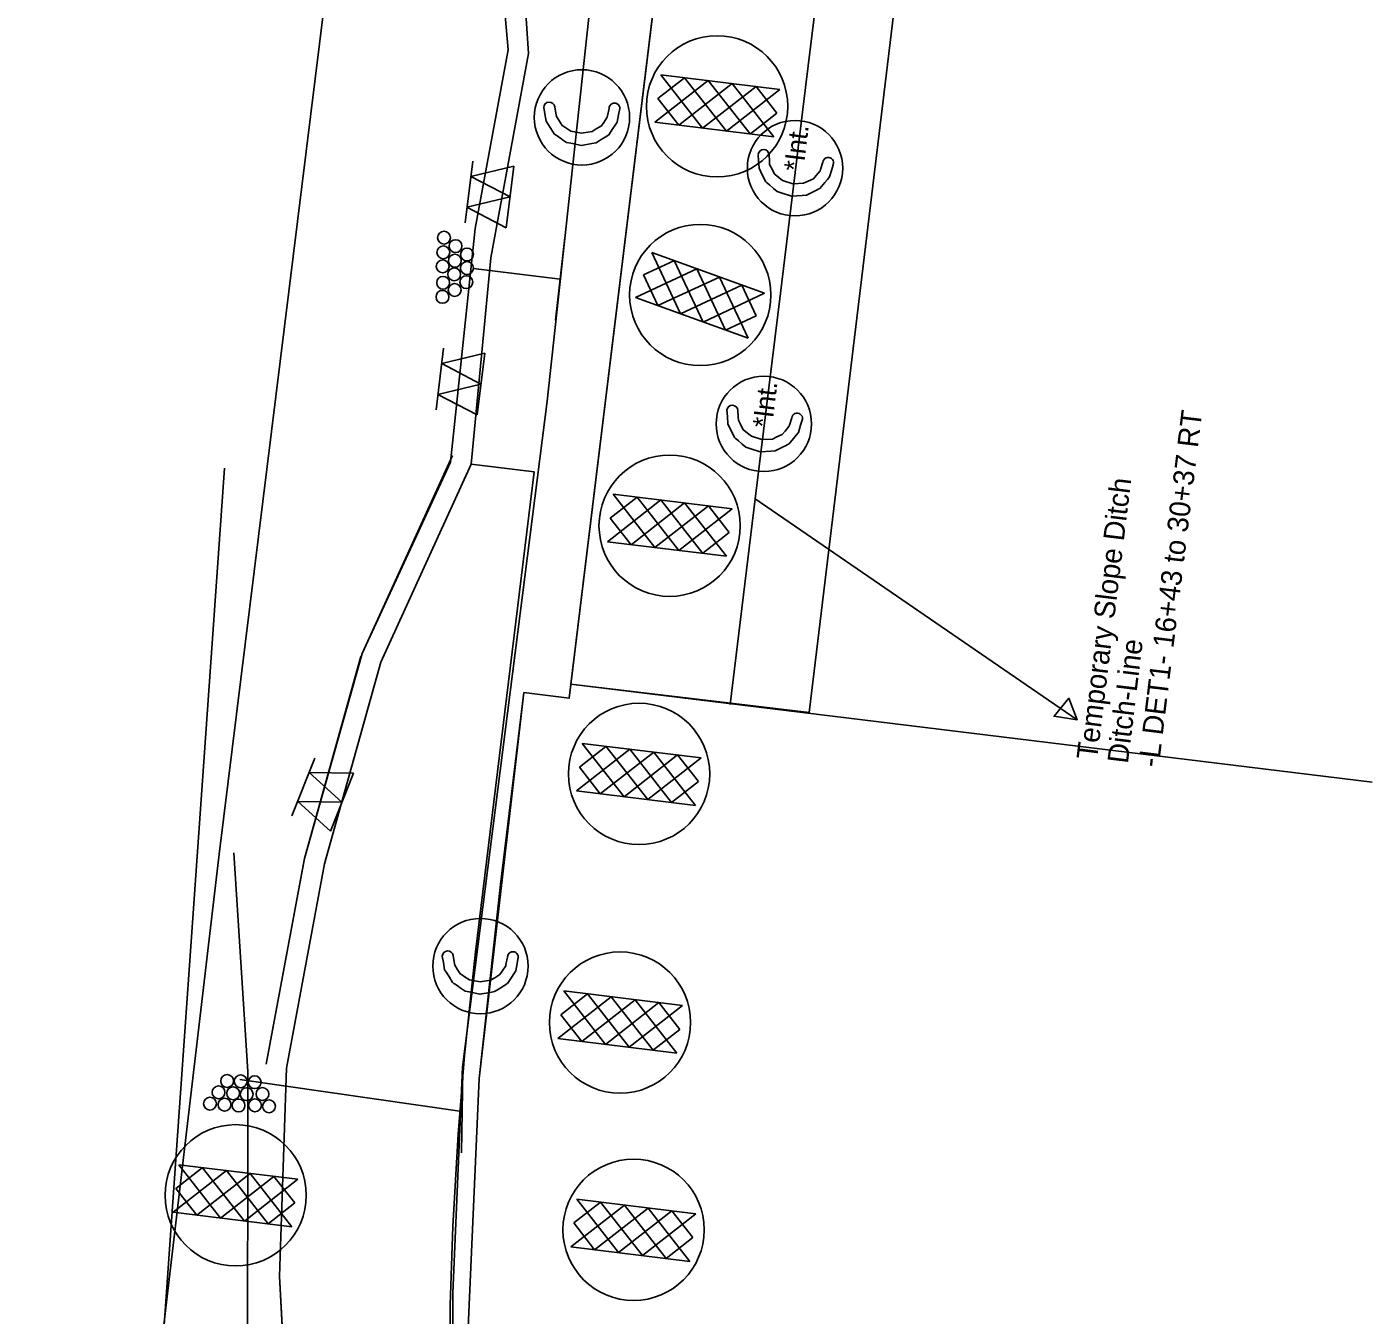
# Model space of a CAD drawing. Extents: x 400935 to 481562, y 415700 to 505362.
# Drawn here: x 481061.3 to 481385.8, y 489794.1 to 490104.8 of the extents above; entities that cross this region are included whole.
import ezdxf

# ---------------------------------------------------------------- set-up
doc = ezdxf.new("R2010")
doc.units = 0
for name, color, linetype in [('Coir Fiber Wattle with PAM Final CELL', 7, 'Continuous'), ('Drain Terminator Final CELL', 7, 'Continuous'), ('Earth Berm Final', 7, 'Continuous'), ('Label B CG CELL', 7, 'Continuous'), ('Left Flow Clean Water Diversion Both', 7, 'Continuous'), ('Matting on Slope Note Final CELL', 7, 'Continuous'), ('Old_Level_2', 7, 'Continuous'), ('Rock Silt Check Type A with Matting and PAM Final CELL', 7, 'Continuous'), ('Scratch_Level_3', 7, 'Continuous'), ('Scratch_Level_4', 7, 'Continuous'), ('Slope Drain Final', 7, 'Continuous'), ('Slope Drain Inlet Final CELL', 7, 'Continuous'), ('Special Sediment Control Fence Section Both CELL', 7, 'Continuous'), ('Temporary Silt Ditch Both', 7, 'Continuous'), ('Temporary Silt Fence Both', 7, 'Continuous'), ('Total Drainage Area Border Both Drainage', 7, 'Continuous')]:
    doc.layers.add(name, color=color, linetype=linetype)

msp = doc.modelspace()

# ---------------------------------------------------------------- linework, layer by layer
at = {"layer": 'Coir Fiber Wattle with PAM Final CELL'}
for p, q in [((481188.62, 490085.53), (481188.87, 490084)), ((481188.87, 490084), (481189, 490083.22)), ((481201.34, 490083.35), (481201.27, 490083.03)), ((481201.34, 490083.35), (481201.72, 490085.17)), ((481189, 490083.22), (481189.59, 490082.29)), ((481189.59, 490082.29), (481190.37, 490081.07)), ((481190.57, 490080.94), (481190.37, 490081.07)), ((481190.57, 490080.94), (481191.5, 490080.34)), ((481192.51, 490079.69), (481191.5, 490080.34)), ((481197.61, 490079.58), (481198.64, 490080.2)), ((481198.64, 490080.2), (481199.88, 490080.94)), ((481199.88, 490080.94), (481200.45, 490081.79)), ((481200.45, 490081.79), (481201.27, 490083.03)), ((481192.51, 490079.69), (481195.09, 490079.19)), ((481195.1, 490079.19), (481195.09, 490079.19)), ((481195.1, 490079.19), (481197.61, 490079.58)), ((481164.12, 489880.81), (481164.37, 489879.27)), ((481164.37, 489879.27), (481164.5, 489878.49)), ((481176.85, 489878.63), (481177.22, 489880.45)), ((481164.5, 489878.49), (481165.1, 489877.56)), ((481165.1, 489877.56), (481165.88, 489876.34)), ((481166.08, 489876.21), (481165.88, 489876.34)), ((481166.08, 489876.21), (481167.01, 489875.61)), ((481168.01, 489874.97), (481167.01, 489875.61)), ((481174.15, 489875.47), (481175.39, 489876.21)), ((481175.39, 489876.21), (481175.96, 489877.07)), ((481175.96, 489877.07), (481176.78, 489878.3)), ((481176.85, 489878.63), (481176.78, 489878.3)), ((481168.01, 489874.97), (481170.59, 489874.46)), ((481170.61, 489874.46), (481170.59, 489874.46)), ((481170.61, 489874.46), (481173.12, 489874.85)), ((481173.12, 489874.85), (481174.15, 489875.47))]:
    msp.add_line(p, q, dxfattribs=at)
for points in [[(481204.31, 490085.13), (481204.02, 490083.6), (481203.68, 490081.82), (481203.22, 490081.12), (481202.66, 490080.28), (481201.67, 490078.78), (481201.64, 490078.76), (481201.27, 490078.52), (481201.2, 490078.48), (481200.39, 490077.97), (481199.83, 490077.62), (481198.59, 490076.83), (481197.57, 490076.66), (481195.05, 490076.22), (481195.04, 490076.22), (481192.46, 490076.76), (481191.45, 490076.96), (481190.52, 490077.6), (481190.32, 490077.74), (481189.53, 490078.28), (481188.93, 490078.69), (481188.79, 490078.79), (481188.48, 490079), (481188.48, 490079.01), (481187.68, 490080.29), (481186.97, 490081.43), (481186.54, 490082.12), (481186.23, 490083.85), (481185.96, 490085.37)], [(481179.82, 489880.41), (481179.53, 489878.88), (481179.19, 489877.09), (481178.73, 489876.39), (481178.17, 489875.55), (481177.18, 489874.05), (481177.14, 489874.03), (481176.77, 489873.8), (481176.71, 489873.75), (481175.9, 489873.24), (481175.34, 489872.89), (481174.1, 489872.11), (481173.07, 489871.93), (481170.56, 489871.49), (481170.55, 489871.49), (481167.96, 489872.03), (481166.96, 489872.24), (481166.02, 489872.88), (481165.83, 489873.01), (481165.03, 489873.55), (481164.43, 489873.97), (481164.29, 489874.07), (481163.99, 489874.27), (481163.98, 489874.28), (481163.18, 489875.56), (481162.47, 489876.7), (481162.05, 489877.39), (481161.74, 489879.12), (481161.47, 489880.64)]]:
    msp.add_lwpolyline(points, dxfattribs=at)
for centre in [(481195.17, 490082.99), (481170.68, 489878.26)]:
    msp.add_circle(centre, 11.5, dxfattribs=at)
for centre, radius, start in [((481187.3, 490085.35), 1.33, 7.986), ((481203.02, 490085.15), 1.3, 359.0986), ((481162.8, 489880.62), 1.33, 7.986), ((481178.52, 489880.43), 1.3, 359.0986)]:
    msp.add_arc(centre, radius, start, 179.0986, dxfattribs=at)
at = {"layer": 'Drain Terminator Final CELL'}
for centre in [(481161.91, 490053.97), (481161.75, 490050.44), (481164.67, 490051.94), (481167.44, 490049.91), (481161.59, 490047.05), (481164.51, 490048.41), (481167.42, 490046.64), (481161.68, 490043.1), (481164.36, 490045.15), (481167.27, 490043.25), (481161.53, 490039.7), (481164.46, 490041.34), (481109.57, 489850.53), (481112.84, 489850.46), (481116.23, 489850.25), (481105.42, 489845.07), (481107.5, 489847.8), (481108.94, 489844.85), (481111.02, 489847.58), (481114.28, 489847.37), (481118.09, 489847.41), (481112.33, 489844.64), (481116.28, 489844.66), (481119.68, 489844.45)]:
    msp.add_circle(centre, 1.55, dxfattribs=at)
at = {"layer": 'Earth Berm Final'}
msp.add_lwpolyline([(481212.19, 490248.38), (481198.72, 490124.18), (481186.82, 490014.53), (481173.7, 489911.46), (481166.37, 489853.86), (481164.05, 489799.4), (481163.89, 489759.7), (481165.78, 489717.82), (481170.64, 489667.3), (481174.33, 489615.2), (481173.71, 489567.81), (481171.39, 489523.3), (481166.26, 489479.02), (481158.82, 489435.07), (481154.27, 489408.23), (481147.12, 489381.96), (481137.73, 489356.4)], dxfattribs=at)
at = {"layer": 'Label B CG CELL'}
for p, q in [((481142.11, 489953.71), (481163.94, 490001.41)), ((481128.27, 489904.25), (481141.84, 489952.97)), ((481118.97, 489854.58), (481128.17, 489903.83))]:
    msp.add_line(p, q, dxfattribs=at)
at = {"layer": 'Left Flow Clean Water Diversion Both'}
msp.add_lwpolyline([(481108.92, 489998.35), (481093.89, 489784.84), (481075.74, 489652.97), (481066.42, 489531.25), (481066.69, 489412.89), (481093.37, 489383.38)], dxfattribs=at)
at = {"layer": 'Matting on Slope Note Final CELL'}
for p, q in [((481146.66, 489951.62), (481133.08, 489902.91)), ((481133.08, 489902.91), (481123.89, 489853.66)), ((481123.89, 489853.66), (481122.2, 489803.5)), ((481122.2, 489803.5), (481124.96, 489752.79))]:
    msp.add_line(p, q, dxfattribs=at)
for points in [[(481124.96, 489752.79), (481122.2, 489803.5), (481123.89, 489853.66), (481133.08, 489902.91), (481146.66, 489951.62), (481168.48, 489999.33), (481183.65, 489997.48), (481169.51, 489881.7), (481166.85, 489856.66), (481165.31, 489837.74), (481164.02, 489815.47), (481163.38, 489796.44), (481163.24, 489777.45)], [(481163.24, 489777.45), (481163.38, 489796.44), (481164.02, 489815.47), (481165.31, 489837.74), (481166.85, 489856.66), (481169.51, 489881.7), (481183.65, 489997.48), (481168.48, 489999.33), (481146.66, 489951.62)]]:
    msp.add_lwpolyline(points, dxfattribs=at)
at = {"layer": 'Old_Level_2'}
for p, q in [((481240.33, 490073.96), (481240.42, 490072.41)), ((481240.42, 490072.41), (481240.46, 490071.62)), ((481240.46, 490071.62), (481240.95, 490070.63)), ((481240.95, 490070.63), (481241.6, 490069.33)), ((481252.75, 490070.45), (481252.65, 490070.13)), ((481252.75, 490070.45), (481253.32, 490072.22)), ((481241.79, 490069.18), (481241.6, 490069.33)), ((481241.79, 490069.18), (481242.65, 490068.49)), ((481243.58, 490067.74), (481242.65, 490068.49)), ((481243.58, 490067.74), (481246.09, 490066.97)), ((481246.11, 490066.97), (481248.64, 490067.09)), ((481248.64, 490067.09), (481249.74, 490067.59)), ((481249.74, 490067.59), (481251.05, 490068.2)), ((481251.05, 490068.2), (481251.7, 490068.99)), ((481251.7, 490068.99), (481252.65, 490070.13)), ((481246.11, 490066.97), (481246.09, 490066.97)), ((481232.8, 490012.28), (481232.88, 490010.73)), ((481232.88, 490010.73), (481232.93, 490009.94)), ((481232.93, 490009.94), (481233.42, 490008.96)), ((481233.42, 490008.96), (481234.07, 490007.66)), ((481245.22, 490008.77), (481245.12, 490008.46)), ((481245.22, 490008.77), (481245.79, 490010.54)), ((481234.25, 490007.51), (481234.07, 490007.66)), ((481234.25, 490007.51), (481235.12, 490006.81)), ((481236.05, 490006.07), (481235.12, 490006.81)), ((481236.05, 490006.07), (481238.56, 490005.29)), ((481238.57, 490005.29), (481241.11, 490005.41)), ((481241.11, 490005.41), (481242.2, 490005.92)), ((481242.2, 490005.92), (481243.51, 490006.53)), ((481243.51, 490006.53), (481244.17, 490007.32)), ((481244.17, 490007.32), (481245.12, 490008.46)), ((481238.57, 490005.29), (481238.56, 490005.29))]:
    msp.add_line(p, q, dxfattribs=at)
for points in [[(481255.9, 490071.9), (481255.44, 490070.41), (481254.92, 490068.67), (481254.39, 490068.03), (481253.74, 490067.25), (481252.6, 490065.87), (481252.56, 490065.85), (481252.17, 490065.65), (481252.1, 490065.62), (481251.24, 490065.2), (481250.64, 490064.9), (481249.33, 490064.26), (481248.29, 490064.19), (481245.75, 490064.02), (481245.73, 490064.02), (481243.22, 490064.83), (481242.24, 490065.14), (481241.38, 490065.87), (481241.2, 490066.03), (481240.47, 490066.65), (481239.91, 490067.13), (481239.78, 490067.24), (481239.5, 490067.48), (481239.5, 490067.48), (481238.84, 490068.84), (481238.26, 490070.05), (481237.9, 490070.78), (481237.78, 490072.53), (481237.67, 490074.08)], [(481248.36, 490010.23), (481247.91, 490008.74), (481247.38, 490007), (481246.85, 490006.35), (481246.21, 490005.57), (481245.07, 490004.19), (481245.03, 490004.17), (481244.63, 490003.98), (481244.57, 490003.94), (481243.71, 490003.52), (481243.11, 490003.23), (481241.8, 490002.58), (481240.76, 490002.51), (481238.21, 490002.34), (481238.2, 490002.35), (481235.69, 490003.15), (481234.71, 490003.46), (481233.85, 490004.2), (481233.67, 490004.35), (481232.94, 490004.98), (481232.38, 490005.45), (481232.25, 490005.56), (481231.97, 490005.8), (481231.97, 490005.81), (481231.31, 490007.17), (481230.72, 490008.38), (481230.37, 490009.11), (481230.25, 490010.86), (481230.14, 490012.4)]]:
    msp.add_lwpolyline(points, dxfattribs=at)
for centre in [(481246.58, 490070.74), (481239.05, 490009.06)]:
    msp.add_circle(centre, 11.5, dxfattribs=at)
for centre, radius, start in [((481239, 490073.92), 1.33, 1.9239), ((481254.61, 490072.06), 1.3, 353.0365), ((481231.46, 490012.24), 1.33, 1.9239), ((481247.07, 490010.39), 1.3, 353.0365)]:
    msp.add_arc(centre, radius, start, 173.0365, dxfattribs=at)
at = {"layer": 'Rock Silt Check Type A with Matting and PAM Final CELL'}
for p, q in [((481214.19, 490093.27), (481224.26, 490080.4)), ((481242.88, 490089.76), (481214.19, 490093.27)), ((481212.79, 490081.8), (481225.66, 490091.86)), ((481213.48, 490087.51), (481219.95, 490092.56)), ((481218.55, 490081.08), (481231.42, 490091.16)), ((481219.95, 490092.56), (481230.02, 490079.7)), ((481224.26, 490080.4), (481237.17, 490090.46)), ((481225.66, 490091.86), (481235.77, 490078.99)), ((481231.42, 490091.16), (481241.48, 490078.3)), ((481237.17, 490090.46), (481242.19, 490084)), ((481213.48, 490087.51), (481218.55, 490081.08)), ((481230.02, 490079.7), (481242.88, 490089.76)), ((481235.83, 490079.04), (481242.19, 490084)), ((481241.48, 490078.3), (481212.79, 490081.8)), ((481217.34, 490048.41), (481210.03, 490045)), ((481212, 490050.4), (481239.18, 490040.56)), ((481218.93, 490035.61), (481212, 490050.4)), ((481224.38, 490033.63), (481217.41, 490048.44)), ((481222.86, 490046.47), (481208.07, 490039.54)), ((481213.48, 490037.58), (481210.03, 490045)), ((481228.32, 490044.49), (481213.48, 490037.58)), ((481229.79, 490031.67), (481222.86, 490046.47)), ((481235.24, 490029.7), (481228.32, 490044.49)), ((481233.73, 490042.55), (481218.93, 490035.61)), ((481237.23, 490035.15), (481233.73, 490042.55)), ((481208.07, 490039.54), (481235.24, 490029.7)), ((481239.18, 490040.56), (481224.38, 490033.63)), ((481237.23, 490035.15), (481229.79, 490031.67)), ((481201.33, 489980.63), (481214.19, 489990.7)), ((481202.01, 489986.34), (481208.49, 489991.39)), ((481202.73, 489992.1), (481212.79, 489979.23)), ((481231.42, 489988.59), (481202.73, 489992.1)), ((481207.08, 489979.92), (481219.95, 489989.99)), ((481208.49, 489991.39), (481218.55, 489978.53)), ((481212.79, 489979.23), (481225.71, 489989.29)), ((481214.19, 489990.7), (481224.31, 489977.83)), ((481219.95, 489989.99), (481230.02, 489977.13)), ((481225.71, 489989.29), (481230.73, 489982.83)), ((481202.01, 489986.34), (481207.08, 489979.92)), ((481218.55, 489978.53), (481231.42, 489988.59)), ((481224.36, 489977.87), (481230.73, 489982.83)), ((481230.02, 489977.13), (481201.33, 489980.63)), ((481200.91, 489931.25), (481194.55, 489926.28)), ((481195.26, 489931.99), (481223.94, 489928.49)), ((481205.32, 489919.12), (481195.26, 489931.99)), ((481211.08, 489918.42), (481200.96, 489931.29)), ((481206.72, 489930.59), (481193.86, 489920.52)), ((481212.48, 489929.89), (481199.57, 489919.83)), ((481218.19, 489929.2), (481205.32, 489919.12)), ((481216.79, 489917.73), (481206.72, 489930.59)), ((481223.94, 489928.49), (481211.08, 489918.42)), ((481222.55, 489917.02), (481212.48, 489929.89)), ((481223.26, 489922.78), (481218.19, 489929.2)), ((481199.57, 489919.83), (481194.55, 489926.28)), ((481223.26, 489922.78), (481216.79, 489917.73)), ((481193.86, 489920.52), (481222.55, 489917.02)), ((481189.37, 489860.79), (481202.23, 489870.86)), ((481190.05, 489866.5), (481196.53, 489871.56)), ((481190.77, 489872.26), (481200.83, 489859.39)), ((481219.46, 489868.76), (481190.77, 489872.26)), ((481195.13, 489860.08), (481207.99, 489870.16)), ((481196.53, 489871.56), (481206.59, 489858.69)), ((481200.83, 489859.39), (481213.75, 489869.45)), ((481202.23, 489870.86), (481212.35, 489857.99)), ((481207.99, 489870.16), (481218.06, 489857.29)), ((481213.75, 489869.45), (481218.77, 489863)), ((481190.05, 489866.5), (481195.13, 489860.08)), ((481206.59, 489858.69), (481219.46, 489868.76)), ((481212.4, 489858.03), (481218.77, 489863)), ((481218.06, 489857.29), (481189.37, 489860.79)), ((481097.93, 489830.34), (481126.61, 489826.84)), ((481107.99, 489817.48), (481097.93, 489830.34)), ((481109.39, 489828.94), (481096.53, 489818.88)), ((481103.58, 489829.6), (481097.22, 489824.63)), ((481115.15, 489828.24), (481102.24, 489818.18)), ((481113.75, 489816.77), (481103.63, 489829.64)), ((481120.86, 489827.55), (481107.99, 489817.48)), ((481119.46, 489816.08), (481109.39, 489828.94)), ((481125.22, 489815.37), (481115.15, 489828.24)), ((481125.93, 489821.13), (481120.86, 489827.55)), ((481102.24, 489818.18), (481097.22, 489824.63)), ((481126.61, 489826.84), (481113.75, 489816.77)), ((481125.93, 489821.13), (481119.46, 489816.08)), ((481205.4, 489820.61), (481192.53, 489810.54)), ((481199.58, 489821.27), (481193.22, 489816.3)), ((481193.93, 489822.01), (481222.62, 489818.51)), ((481204, 489809.14), (481193.93, 489822.01)), ((481209.75, 489808.44), (481199.64, 489821.31)), ((481215.46, 489807.75), (481205.4, 489820.61)), ((481096.53, 489818.88), (481125.22, 489815.37)), ((481211.15, 489819.91), (481198.24, 489809.85)), ((481216.86, 489819.22), (481204, 489809.14)), ((481222.62, 489818.51), (481209.75, 489808.44)), ((481221.22, 489807.04), (481211.15, 489819.91)), ((481221.93, 489812.8), (481216.86, 489819.22)), ((481198.24, 489809.85), (481193.22, 489816.3)), ((481221.93, 489812.8), (481215.46, 489807.75)), ((481192.53, 489810.54), (481221.22, 489807.04))]:
    msp.add_line(p, q, dxfattribs=at)
for centre in [(481227.78, 490085.66), (481223.71, 490040.15), (481216.32, 489984.49), (481208.96, 489924.63), (481204.36, 489864.65), (481111.63, 489822.98), (481207.63, 489814.65)]:
    msp.add_circle(centre, 17.04, dxfattribs=at)
at = {"layer": 'Scratch_Level_3'}
msp.add_line((481192.51, 489946.27), (481385.8, 489922.66), dxfattribs=at)
for points in [[(481230.94, 489941.33), (481237, 489990.96), (481243.06, 490040.59), (481249.13, 490090.22), (481255.19, 490139.86), (481261.25, 490189.49), (481267.31, 490239.12), (481273.37, 490288.75)], [(481237, 489990.96), (481314.64, 489937.69), (481309.06, 489938.52), (481312.65, 489942.89), (481314.64, 489937.69)]]:
    msp.add_lwpolyline(points, dxfattribs=at)
at = {"layer": 'Scratch_Level_4'}
msp.add_lwpolyline([(481192.51, 489946.27), (481250.03, 489939.44), (481357.88, 490832.14), (481301.55, 490839.02)], close=True, dxfattribs=at)
for points in [[(480877.24, 490463.31), (480982.54, 490200.49), (481151.83, 490261.85), (481107.68, 489905.23), (481078.42, 489657), (481066.69, 489412.89), (481003.5, 489522.94), (480707.43, 489791.02), (480585.75, 489869.24), (480505.56, 489977.09), (480447.46, 490122.86), (480351.3, 490280.03)], [(481167.24, 489780.17), (481170.35, 489851.13), (481181.18, 489944.23), (481192.1, 489942.89), (481230.44, 490256.86), (481151.83, 490261.85), (481150.47, 490250.81), (481183.39, 490235.11), (481172.81, 490200.29), (481178.88, 490149.18), (481182.3, 490098.39), (481173.21, 490049.12), (481168.48, 489999.33), (481146.66, 489951.62), (481133.08, 489902.91), (481123.89, 489853.66), (481122.2, 489803.5), (481124.96, 489752.79)]]:
    msp.add_lwpolyline(points, dxfattribs=at)
at = {"layer": 'Slope Drain Final'}
for p, q in [((481189.93, 490043.99), (481168.97, 490046.57)), ((481166.28, 489843.21), (481112.64, 489850.92))]:
    msp.add_line(p, q, dxfattribs=at)
at = {"layer": 'Slope Drain Inlet Final CELL'}
for p, q in [((481188.82, 490034.06), (481191.04, 490053.93)), ((481166.13, 489833.21), (481166.44, 489853.21))]:
    msp.add_line(p, q, dxfattribs=at)
at = {"layer": 'Special Sediment Control Fence Section Both CELL'}
for p, q in [((481166.99, 490057.58), (481168.81, 490072.46)), ((481176.92, 490056.36), (481178.73, 490071.25)), ((481159.97, 490012.43), (481161.79, 490027.32)), ((481169.9, 490011.22), (481171.71, 490026.11)), ((481125.21, 489914.53), (481130.76, 489928.46)), ((481134.5, 489910.83), (481140.05, 489924.77))]:
    msp.add_line(p, q, dxfattribs=at)
for points in [[(481177.82, 490063.81), (481168.35, 490068.74), (481178.73, 490071.25)], [(481176.92, 490056.36), (481167.44, 490061.3), (481177.82, 490063.81)], [(481170.81, 490018.66), (481161.33, 490023.6), (481171.71, 490026.11)], [(481169.9, 490011.22), (481160.43, 490016.15), (481170.81, 490018.66)], [(481137.27, 489917.8), (481129.37, 489924.98), (481140.05, 489924.77)], [(481134.5, 489910.83), (481126.6, 489918.01), (481137.27, 489917.8)]]:
    msp.add_lwpolyline(points, dxfattribs=at)
at = {"layer": 'Temporary Silt Ditch Both'}
msp.add_lwpolyline([(481114.37, 489487.15), (481119.96, 489533.01), (481123.6, 489616.7), (481117.5, 489706.49), (481114.49, 489771.18), (481114.56, 489852.86), (481111.18, 489905.59)], dxfattribs=at)
at = {"layer": 'Temporary Silt Fence Both'}
for p, q in [((481177.39, 490099.29), (481168.03, 490201.74)), ((481169.44, 490056.23), (481177.39, 490099.29)), ((481163.5, 489999.8), (481169.44, 490056.23)), ((481142.11, 489953.71), (481163.5, 489999.8)), ((481128.27, 489904.25), (481142.11, 489953.71)), ((481118.97, 489854.58), (481128.27, 489904.25))]:
    msp.add_line(p, q, dxfattribs=at)
at = {"layer": 'Total Drainage Area Border Both Drainage'}
msp.add_lwpolyline([(481069.47, 489470.84), (481123.91, 489406.63), (481168.23, 489410.36), (481181.2, 489477.11), (481197.26, 489598.97), (481199.62, 489617.63), (481194.22, 489688.17), (481172.36, 489685.75), (481168.48, 489732.89), (481167.24, 489780.17), (481170.35, 489851.13), (481175.52, 489897.91), (481181.18, 489944.23), (481192.1, 489942.89), (481230.44, 490256.86), (481151.83, 490261.85), (481107.68, 489905.23), (481078.42, 489657)], close=True, dxfattribs=at)

# ---------------------------------------------------------------- texts
at = {"layer": 'Old_Level_2'}
for p in [(481248.55, 490069.77), (481241, 490007.88)]:
    msp.add_text('*Int.', height=4.746, rotation=83.0423, dxfattribs=at).set_placement(p)
at = {"layer": 'Scratch_Level_3'}
for s, p in [('-L DET1- 16+43 to 30+37 RT', (481334.33, 489926.06)), ('Temporary Slope Ditch', (481319.44, 489927.88)), ('Ditch-Line', (481326.88, 489926.97))]:
    msp.add_text(s, height=5, rotation=83.0365, dxfattribs=at).set_placement(p)

doc.saveas('drawing.dxf')
